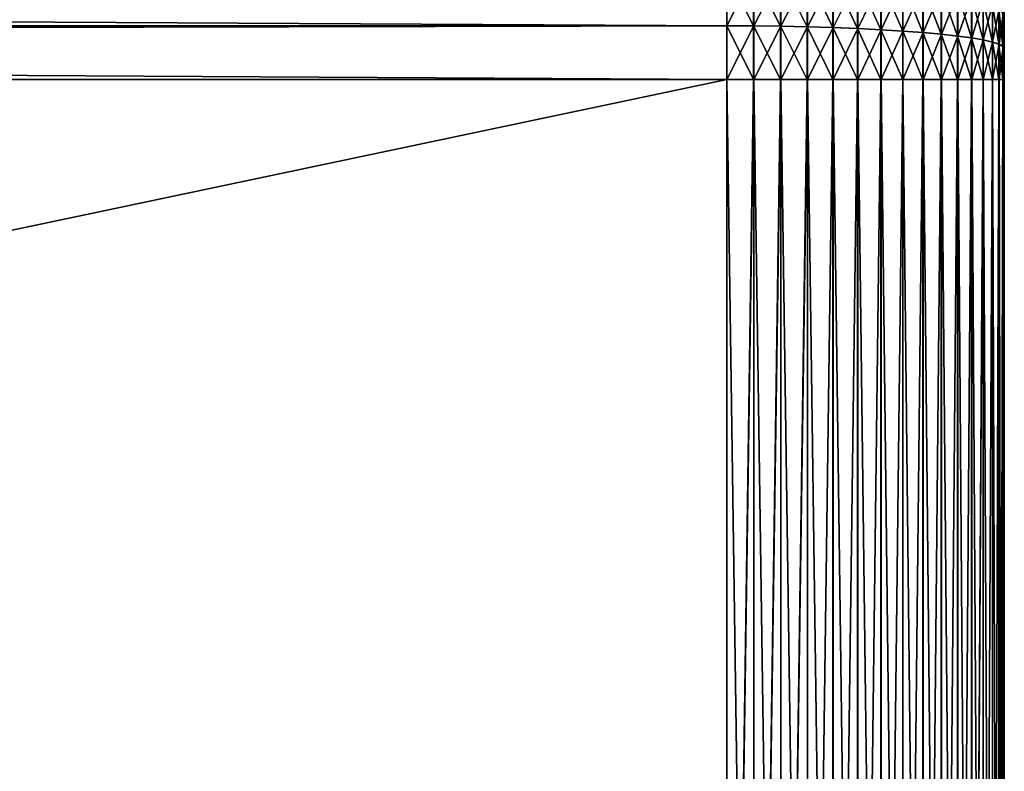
# Model space of a CAD drawing. Header units: metres. Extents: x -105 to 105, y -72 to 59.
# Tile 368 of 414: x 84.9 to 92, y 8.56 to 13.98. Entities that reach past the tile are written whole.
import ezdxf

# ---------------------------------------------------------------- set-up
doc = ezdxf.new("R2010")
doc.units = ezdxf.units.M
doc.layers.add('solid_509431_AD150_SW0001', color=7, linetype='CONTINUOUS')

msp = doc.modelspace()

# ---------------------------------------------------------------- linework, layer by layer
at = {"layer": 'solid_509431_AD150_SW0001'}
for points in [[(90, 14.323594, 16.685898), (-90, 14.323594, 16.685898), (-90, 13.938123, 16.733948)], [(90, 13.938123, 16.733948), (90, 14.323594, 16.685898), (-90, 13.938123, 16.733948)], [(25.726921, 14.290972, -16.69124), (90, 14.322836, -16.686026), (90, 13.937569, -16.733994)], [(25.726921, 13.938227, -16.733948), (25.726921, 14.290972, -16.69124), (90, 13.937569, -16.733994)], [(90.196037, 14.322009, 16.676399), (90, 14.323594, 16.685898), (90, 13.938123, 16.733948)], [(90.193298, 13.937112, -16.724569), (90, 13.937569, -16.733994), (90, 14.322836, -16.686026)], [(90.193298, 13.937112, -16.724569), (90, 14.322836, -16.686026), (90.193298, 14.322021, -16.676603)], [(90.196037, 14.322009, 16.676399), (90, 13.938123, 16.733948), (90.196037, 13.937327, 16.72435)], [(90.193298, 14.322021, -16.676603), (90.38768, 14.317319, -16.648424), (90.38768, 13.934753, -16.696098)], [(90.193298, 13.937112, -16.724569), (90.193298, 14.322021, -16.676603), (90.38768, 13.934753, -16.696098)], [(90.196037, 14.322009, 16.676399), (90.196037, 13.937327, 16.72435), (90.390373, 14.317263, 16.647955)], [(90.196037, 13.937327, 16.72435), (90.390373, 13.934946, 16.69561), (90.390373, 14.317263, 16.647955)], [(90.38768, 14.317319, -16.648424), (90.578316, 14.309501, -16.601568), (90.578316, 13.930834, -16.648756)], [(90.38768, 13.934753, -16.696098), (90.38768, 14.317319, -16.648424), (90.578316, 13.930834, -16.648756)], [(90.390373, 14.317263, 16.647955), (90.390373, 13.934946, 16.69561), (90.580948, 14.309401, 16.600842)], [(90.390373, 13.934946, 16.69561), (90.580948, 13.931002, 16.648008), (90.580948, 14.309401, 16.600842)], [(90.578316, 14.309501, -16.601568), (90.763374, 14.298641, -16.536489), (90.763374, 13.925388, -16.583004)], [(90.578316, 13.930834, -16.648756), (90.578316, 14.309501, -16.601568), (90.763374, 13.925388, -16.583004)], [(90.580948, 14.309401, 16.600842), (90.580948, 13.931002, 16.648008), (90.765907, 14.298499, 16.535511)], [(90.580948, 13.931002, 16.648008), (90.765907, 13.925532, 16.582001), (90.765907, 14.298499, 16.535511)], [(90.763374, 14.298641, -16.536489), (90.941063, 14.284846, -16.453817), (90.941063, 13.918471, -16.499474)], [(90.763374, 13.925388, -16.583004), (90.763374, 14.298641, -16.536489), (90.941063, 13.918471, -16.499474)], [(90.765907, 14.298499, 16.535511), (90.765907, 13.925532, 16.582001), (90.943489, 14.284663, 16.452597)], [(90.765907, 13.925532, 16.582001), (90.943489, 13.918591, 16.498228), (90.943489, 14.284663, 16.452597)], [(90.941063, 14.284846, -16.453817), (91.109673, 14.268248, -16.354347), (91.109673, 13.910149, -16.398972)], [(90.941063, 13.918471, -16.499474), (90.941063, 14.284846, -16.453817), (91.109673, 13.910149, -16.398972)], [(90.943489, 14.284663, 16.452597), (90.943489, 13.918591, 16.498228), (91.111954, 14.268026, 16.352896)], [(90.943489, 13.918591, 16.498228), (91.111954, 13.910244, 16.397493), (91.111954, 14.268026, 16.352896)], [(91.109673, 14.268248, -16.354347), (91.26757, 14.249007, -16.239038), (91.26757, 13.9005, -16.282469)], [(91.109673, 13.910149, -16.398972), (91.109673, 14.268248, -16.354347), (91.26757, 13.9005, -16.282469)], [(91.111954, 14.268026, 16.352896), (91.111954, 13.910244, 16.397493), (91.269699, 14.248749, 16.237373)], [(91.111954, 13.910244, 16.397493), (91.269699, 13.900572, 16.280773), (91.269699, 14.248749, 16.237373)], [(91.26757, 14.249007, -16.239038), (91.413239, 14.227309, -16.109007), (91.413239, 13.889621, -16.151089)], [(91.26757, 13.9005, -16.282469), (91.26757, 14.249007, -16.239038), (91.413239, 13.889621, -16.151089)], [(91.269699, 14.248749, 16.237373), (91.269699, 13.900572, 16.280773), (91.415184, 14.227017, 16.107141)], [(91.269699, 13.900572, 16.280773), (91.415184, 13.889668, 16.149193), (91.415184, 14.227017, 16.107141)], [(91.413239, 14.227309, -16.109007), (91.545273, 14.203363, -15.965505), (91.545273, 13.877614, -16.006098)], [(91.413239, 13.889621, -16.151089), (91.413239, 14.227309, -16.109007), (91.545273, 13.877614, -16.006098)], [(91.415184, 14.227017, 16.107141), (91.415184, 13.889668, 16.149193), (91.54702, 14.203041, 15.963459)], [(91.415184, 13.889668, 16.149193), (91.54702, 13.87764, 16.004021), (91.54702, 14.203041, 15.963459)], [(91.545273, 14.203363, -15.965505), (91.662392, 14.177402, -15.809916), (91.662392, 13.864595, -15.848897)], [(91.545273, 13.877614, -16.006098), (91.545273, 14.203363, -15.965505), (91.662392, 13.864595, -15.848897)], [(91.54702, 14.203041, 15.963459), (91.54702, 13.87764, 16.004021), (91.663918, 14.177052, 15.807712)], [(91.54702, 13.87764, 16.004021), (91.663918, 13.8646, 15.846659), (91.663918, 14.177052, 15.807712)], [(91.662392, 14.177402, -15.809916), (91.763474, 14.149673, -15.643746), (91.763474, 13.850692, -15.681004)], [(91.662392, 13.864595, -15.848897), (91.662392, 14.177402, -15.809916), (91.763474, 13.850692, -15.681004)], [(91.663918, 14.177052, 15.807712), (91.663918, 13.8646, 15.846659), (91.764771, 14.149299, 15.641402)], [(91.663918, 13.8646, 15.846659), (91.764771, 13.850677, 15.678625), (91.764771, 14.149299, 15.641402)], [(91.763474, 14.149673, -15.643746), (91.847534, 14.120447, -15.468595), (91.847534, 13.836037, -15.504036)], [(91.763474, 13.850692, -15.681004), (91.763474, 14.149673, -15.643746), (91.847534, 13.836037, -15.504036)], [(91.764771, 14.149299, 15.641402), (91.764771, 13.850677, 15.678625), (91.848587, 14.120052, 15.466135)], [(91.764771, 13.850677, 15.678625), (91.848587, 13.836003, 15.501542), (91.848587, 14.120052, 15.466135)], [(91.847534, 14.120447, -15.468595), (91.913765, 14.090004, -15.286154), (91.913765, 13.820772, -15.319703)], [(91.847534, 13.836037, -15.504036), (91.847534, 14.120447, -15.468595), (91.913765, 13.820772, -15.319703)], [(91.848587, 14.120052, 15.466135), (91.848587, 13.836003, 15.501542), (91.914566, 14.089593, 15.283603)], [(91.848587, 13.836003, 15.501542), (91.914566, 13.820721, 15.317117), (91.914566, 14.089593, 15.283603)], [(91.913765, 14.090004, -15.286154), (91.961533, 14.058638, -15.098183), (91.961533, 13.805044, -15.129784)], [(91.913765, 13.820772, -15.319703), (91.913765, 14.090004, -15.286154), (91.961533, 13.805044, -15.129784)], [(91.914566, 14.089593, 15.283603), (91.914566, 13.820721, 15.317117), (91.962067, 14.058215, 15.095565)], [(91.914566, 13.820721, 15.317117), (91.962067, 13.804978, 15.127131), (91.962067, 14.058215, 15.095565)], [(91.961533, 14.058638, -15.098183), (91.990372, 14.026652, -14.906497), (91.990372, 13.789006, -14.93611)], [(91.961533, 13.805044, -15.129784), (91.961533, 14.058638, -15.098183), (91.990372, 13.789006, -14.93611)], [(91.962067, 14.058215, 15.095565), (91.962067, 13.804978, 15.127131), (91.990639, 14.026221, 14.903837)], [(91.962067, 13.804978, 15.127131), (91.990639, 13.788927, 14.933416), (91.990639, 14.026221, 14.903837)], [(91.990372, 14.026652, -14.906497), (92, 14.041201, -14.704915), (92, 13.918567, -14.724673)], [(91.990372, 14.026652, -14.906497), (92, 13.918567, -14.724673), (92, 13.795615, -14.738757)], [(91.990372, 13.789006, -14.93611), (91.990372, 14.026652, -14.906497), (92, 13.795615, -14.738757)], [(91.990639, 14.026221, 14.903837), (92, 13.917787, 14.724831), (92, 14.040304, 14.705111)], [(91.990639, 14.026221, 14.903837), (91.990639, 13.788927, 14.933416), (92, 13.917787, 14.724831)], [(92, 13.918567, -14.724673), (92, 14.041201, -14.704915), (92, 14.040304, 14.705111)], [(92, 13.918567, -14.724673), (92, 14.040304, 14.705111), (92, 13.917787, 14.724831)], [(90, 13.938123, 16.733948), (-90, 13.55, 16.75), (90, 13.55, 16.75)], [(90, 13.938123, 16.733948), (-90, 13.938123, 16.733948), (-90, 13.55, 16.75)], [(25.726921, 13.91796, -16.735582), (25.726921, 13.938227, -16.733948), (90, 13.937569, -16.733994)], [(25.726921, 13.91796, -16.735582), (90, 13.937569, -16.733994), (90, 13.550002, -16.75)], [(57.784313, 13.550066, -16.75), (25.726921, 13.91796, -16.735582), (90, 13.550002, -16.75)], [(90.196037, 13.937327, 16.72435), (90, 13.938123, 16.733948), (90, 13.55, 16.75)], [(90.193298, 13.550002, -16.740637), (90, 13.550002, -16.75), (90, 13.937569, -16.733994)], [(90.193298, 13.550002, -16.740637), (90, 13.937569, -16.733994), (90.193298, 13.937112, -16.724569)], [(90.196037, 13.937327, 16.72435), (90, 13.55, 16.75), (90.196037, 13.55, 16.74037)], [(90.193298, 13.937112, -16.724569), (90.38768, 13.934753, -16.696098), (90.38768, 13.550002, -16.712067)], [(90.196037, 13.550002, -16.74037), (90.193298, 13.937112, -16.724569), (90.38768, 13.550002, -16.712067)], [(90.196037, 13.550002, -16.74037), (90.193298, 13.550002, -16.740637), (90.193298, 13.937112, -16.724569)], [(90.196037, 13.937327, 16.72435), (90.196037, 13.55, 16.74037), (90.390373, 13.934946, 16.69561)], [(90.390373, 13.934946, 16.69561), (90.196037, 13.55, 16.74037), (90.390373, 13.55, 16.711533)], [(90.38768, 13.934753, -16.696098), (90.578316, 13.930834, -16.648756), (90.578316, 13.550002, -16.664564)], [(90.390182, 13.550002, -16.711571), (90.38768, 13.934753, -16.696098), (90.578316, 13.550002, -16.664564)], [(90.390182, 13.550002, -16.711571), (90.38768, 13.550002, -16.712067), (90.38768, 13.934753, -16.696098)], [(90.390373, 13.934946, 16.69561), (90.390373, 13.55, 16.711533), (90.580948, 13.931002, 16.648008)], [(90.580948, 13.931002, 16.648008), (90.390373, 13.55, 16.711533), (90.580948, 13.55, 16.663767)], [(90.578316, 13.930834, -16.648756), (90.763374, 13.925388, -16.583004), (90.763374, 13.550002, -16.598585)], [(90.580566, 13.550002, -16.663881), (90.578316, 13.930834, -16.648756), (90.763374, 13.550002, -16.598585)], [(90.580566, 13.550002, -16.663881), (90.578316, 13.550002, -16.664564), (90.578316, 13.930834, -16.648756)], [(90.580948, 13.931002, 16.648008), (90.580948, 13.55, 16.663767), (90.765907, 13.925532, 16.582001)], [(90.765907, 13.925532, 16.582001), (90.580948, 13.55, 16.663767), (90.765907, 13.55, 16.597534)], [(90.763374, 13.925388, -16.583004), (90.941063, 13.918471, -16.499474), (90.941063, 13.550002, -16.514767)], [(90.765366, 13.550002, -16.597759), (90.763374, 13.925388, -16.583004), (90.941063, 13.550002, -16.514767)], [(90.765366, 13.550002, -16.597759), (90.763374, 13.550002, -16.598585), (90.763374, 13.925388, -16.583004)], [(90.765907, 13.925532, 16.582001), (90.765907, 13.55, 16.597534), (90.943489, 13.918591, 16.498228)], [(90.943489, 13.918591, 16.498228), (90.765907, 13.55, 16.597534), (90.943489, 13.55, 16.513472)], [(90.941063, 13.918471, -16.499474), (91.109673, 13.910149, -16.398972), (91.109673, 13.550002, -16.413919)], [(90.942795, 13.550002, -16.513842), (90.941063, 13.918471, -16.499474), (91.109673, 13.550002, -16.413919)], [(90.942795, 13.550002, -16.513842), (90.941063, 13.550002, -16.514767), (90.941063, 13.918471, -16.499474)], [(90.943489, 13.918591, 16.498228), (90.943489, 13.55, 16.513472), (91.111954, 13.910244, 16.397493)], [(91.111954, 13.910244, 16.397493), (90.943489, 13.55, 16.513472), (91.111954, 13.55, 16.412394)], [(91.109673, 13.910149, -16.398972), (91.26757, 13.9005, -16.282469), (91.26757, 13.550002, -16.297016)], [(91.109673, 13.550002, -16.413919), (91.109673, 13.910149, -16.398972), (91.26757, 13.550002, -16.297016)], [(91.111954, 13.910244, 16.397493), (91.111954, 13.55, 16.412394), (91.269699, 13.900572, 16.280773)], [(91.990639, 13.788927, 14.933416), (92, 13.79503, 14.738855), (92, 13.917787, 14.724831)], [(92, 13.795615, -14.738757), (92, 13.918567, -14.724673), (92, 13.917787, 14.724831)], [(92, 13.795615, -14.738757), (92, 13.917787, 14.724831), (92, 13.79503, 14.738855)], [(91.269699, 13.900572, 16.280773), (91.111954, 13.55, 16.412394), (91.269699, 13.55, 16.295273)], [(91.26757, 13.9005, -16.282469), (91.413239, 13.889621, -16.151089), (91.413239, 13.550002, -16.165186)], [(91.26757, 13.550002, -16.297016), (91.26757, 13.9005, -16.282469), (91.413239, 13.550002, -16.165186)], [(91.269699, 13.900572, 16.280773), (91.269699, 13.55, 16.295273), (91.415184, 13.889668, 16.149193)], [(91.415184, 13.889668, 16.149193), (91.269699, 13.55, 16.295273), (91.415184, 13.55, 16.16324)], [(91.413239, 13.889621, -16.151089), (91.545273, 13.877614, -16.006098), (91.545273, 13.550002, -16.019697)], [(91.413239, 13.550002, -16.165186), (91.413239, 13.889621, -16.151089), (91.545273, 13.550002, -16.019697)], [(91.415184, 13.889668, 16.149193), (91.415184, 13.55, 16.16324), (91.54702, 13.87764, 16.004021)], [(91.54702, 13.87764, 16.004021), (91.415184, 13.55, 16.16324), (91.54702, 13.55, 16.017572)], [(91.545273, 13.877614, -16.006098), (91.662392, 13.864595, -15.848897), (91.662392, 13.550002, -15.861957)], [(91.545273, 13.550002, -16.019697), (91.545273, 13.877614, -16.006098), (91.662392, 13.550002, -15.861957)], [(91.54702, 13.87764, 16.004021), (91.54702, 13.55, 16.017572), (91.663918, 13.8646, 15.846659)], [(91.663918, 13.8646, 15.846659), (91.54702, 13.55, 16.017572), (91.663918, 13.55, 15.859671)], [(91.662392, 13.864595, -15.848897), (91.763474, 13.850692, -15.681004), (91.763474, 13.550002, -15.693486)], [(91.662392, 13.550002, -15.861957), (91.662392, 13.864595, -15.848897), (91.763474, 13.550002, -15.693486)], [(91.663918, 13.8646, 15.846659), (91.663918, 13.55, 15.859671), (91.764771, 13.850677, 15.678625)], [(91.764771, 13.850677, 15.678625), (91.663918, 13.55, 15.859671), (91.76384, 13.55, 15.692794)], [(91.763474, 13.850692, -15.681004), (91.847534, 13.836037, -15.504036), (91.847534, 13.550002, -15.515911)], [(91.763474, 13.550002, -15.693486), (91.763474, 13.850692, -15.681004), (91.847534, 13.550002, -15.515911)], [(91.764771, 13.850677, 15.678625), (91.76384, 13.55, 15.692794), (91.764771, 13.55, 15.691061)], [(91.764771, 13.850677, 15.678625), (91.764771, 13.55, 15.691061), (91.848587, 13.836003, 15.501542)], [(91.848587, 13.836003, 15.501542), (91.764771, 13.55, 15.691061), (91.847755, 13.55, 15.515367)], [(91.847534, 13.836037, -15.504036), (91.913765, 13.820772, -15.319703), (91.913765, 13.550002, -15.330945)], [(91.847534, 13.550002, -15.515911), (91.847534, 13.836037, -15.504036), (91.913765, 13.550002, -15.330945)], [(91.848587, 13.836003, 15.501542), (91.847755, 13.55, 15.515367), (91.848587, 13.55, 15.513371)], [(91.848587, 13.836003, 15.501542), (91.848587, 13.55, 15.513371), (91.914566, 13.820721, 15.317117)], [(91.914566, 13.820721, 15.317117), (91.848587, 13.55, 15.513371), (91.913879, 13.55, 15.330569)], [(91.913765, 13.820772, -15.319703), (91.961533, 13.805044, -15.129784), (91.961533, 13.550002, -15.140373)], [(91.913765, 13.550002, -15.330945), (91.913765, 13.820772, -15.319703), (91.961533, 13.550002, -15.140373)], [(91.914566, 13.820721, 15.317117), (91.913879, 13.55, 15.330569), (91.914566, 13.55, 15.328314)], [(91.914566, 13.820721, 15.317117), (91.914566, 13.55, 15.328314), (91.962067, 13.804978, 15.127131)], [(91.962067, 13.804978, 15.127131), (91.914566, 13.55, 15.328314), (91.961571, 13.55, 15.140181)], [(91.961533, 13.805044, -15.129784), (91.990372, 13.789006, -14.93611), (91.990372, 13.550002, -14.946034)], [(91.961533, 13.550002, -15.140373), (91.961533, 13.805044, -15.129784), (91.990372, 13.550002, -14.946034)], [(91.962067, 13.804978, 15.127131), (91.961571, 13.55, 15.140181), (91.962067, 13.55, 15.137677)], [(91.962067, 13.804978, 15.127131), (91.962067, 13.55, 15.137677), (91.990639, 13.788927, 14.933416)], [(91.990639, 13.788927, 14.933416), (91.962067, 13.55, 15.137677), (91.990372, 13.55, 14.946034)], [(91.990372, 13.789006, -14.93611), (92, 13.795615, -14.738757), (92, 13.672693, -14.747194)], [(91.990372, 13.789006, -14.93611), (92, 13.672693, -14.747194), (92, 13.550002, -14.75)], [(91.990372, 13.550002, -14.946034), (91.990372, 13.789006, -14.93611), (92, 13.550002, -14.75)], [(91.990639, 13.788927, 14.933416), (91.990372, 13.55, 14.946034), (91.990639, 13.55, 14.943298)], [(91.990639, 13.788927, 14.933416), (92, 13.672369, 14.747235), (92, 13.79503, 14.738855)], [(91.990639, 13.788927, 14.933416), (91.990639, 13.55, 14.943298), (92, 13.672369, 14.747235)], [(92, 13.672693, -14.747194), (92, 13.795615, -14.738757), (92, 13.79503, 14.738855)], [(92, 13.672693, -14.747194), (92, 13.79503, 14.738855), (92, 13.672369, 14.747235)], [(91.990639, 13.55, 14.943298), (92, 13.55, 14.75), (92, 13.672369, 14.747235)], [(92, 13.672693, -14.747194), (92, 13.672369, 14.747235), (92, 13.55, 14.75)], [(92, 13.550002, -14.75), (92, 13.672693, -14.747194), (92, 13.55, 14.75)], [(90, 0, 16.75), (90, 13.55, 16.75), (-90, 13.55, 16.75)], [(48.007751, 0, 16.75), (90, 0, 16.75), (-90, 13.55, 16.75)], [(25.726921, 0, -16.75), (57.784313, 13.550066, -16.75), (90, 13.550002, -16.75)], [(25.726921, 0, -16.75), (90, 13.550002, -16.75), (90, 0, -16.75)], [(90, 0, -16.75), (90, 13.550002, -16.75), (90.193298, 13.550002, -16.740637)], [(90, 0, -16.75), (90.193298, 13.550002, -16.740637), (90.196037, 13.550002, -16.74037)], [(90.196037, 0, -16.74037), (90, 0, -16.75), (90.196037, 13.550002, -16.74037)], [(90.196037, 0, 16.74037), (90, 13.55, 16.75), (90, 0, 16.75)], [(90.196037, 13.55, 16.74037), (90, 13.55, 16.75), (90.196037, 0, 16.74037)], [(90.196037, 0, -16.74037), (90.38768, 13.550002, -16.712067), (90.390182, 13.550002, -16.711571)], [(90.196037, 0, -16.74037), (90.196037, 13.550002, -16.74037), (90.38768, 13.550002, -16.712067)], [(90.390373, 0, -16.711533), (90.196037, 0, -16.74037), (90.390182, 13.550002, -16.711571)], [(90.196037, 13.55, 16.74037), (90.196037, 0, 16.74037), (90.390373, 0, 16.711533)], [(90.390373, 13.55, 16.711533), (90.196037, 13.55, 16.74037), (90.390373, 0, 16.711533)], [(90.390373, 0, -16.711533), (90.390182, 13.550002, -16.711571), (90.578316, 13.550002, -16.664564)], [(90.390373, 0, -16.711533), (90.578316, 13.550002, -16.664564), (90.580566, 13.550002, -16.663881)], [(90.580948, 0, -16.663767), (90.390373, 0, -16.711533), (90.580566, 13.550002, -16.663881)], [(90.390373, 13.55, 16.711533), (90.390373, 0, 16.711533), (90.580948, 0, 16.663767)], [(90.580948, 13.55, 16.663767), (90.390373, 13.55, 16.711533), (90.580948, 0, 16.663767)], [(90.580948, 0, -16.663767), (90.580566, 13.550002, -16.663881), (90.763374, 13.550002, -16.598585)], [(90.580948, 0, -16.663767), (90.763374, 13.550002, -16.598585), (90.765366, 13.550002, -16.597759)], [(90.765907, 0, -16.597534), (90.580948, 0, -16.663767), (90.765366, 13.550002, -16.597759)], [(90.580948, 13.55, 16.663767), (90.580948, 0, 16.663767), (90.765907, 0, 16.597534)], [(90.765907, 13.55, 16.597534), (90.580948, 13.55, 16.663767), (90.765907, 0, 16.597534)], [(90.765907, 0, -16.597534), (90.765366, 13.550002, -16.597759), (90.941063, 13.550002, -16.514767)], [(90.765907, 0, -16.597534), (90.941063, 13.550002, -16.514767), (90.942795, 13.550002, -16.513842)], [(90.943489, 0, -16.513472), (90.765907, 0, -16.597534), (90.942795, 13.550002, -16.513842)], [(90.765907, 13.55, 16.597534), (90.765907, 0, 16.597534), (90.943489, 0, 16.513472)], [(90.943489, 13.55, 16.513472), (90.765907, 13.55, 16.597534), (90.943489, 0, 16.513472)], [(90.943489, 0, -16.513472), (90.942795, 13.550002, -16.513842), (91.109673, 13.550002, -16.413919)], [(91.111954, 0, -16.412394), (90.943489, 0, -16.513472), (91.109673, 13.550002, -16.413919)], [(90.943489, 13.55, 16.513472), (90.943489, 0, 16.513472), (91.111954, 0, 16.412394)], [(91.111954, 13.55, 16.412394), (90.943489, 13.55, 16.513472), (91.111954, 0, 16.412394)], [(91.111954, 0, -16.412394), (91.109673, 13.550002, -16.413919), (91.26757, 13.550002, -16.297016)], [(91.269699, 0, -16.295273), (91.111954, 0, -16.412394), (91.26757, 13.550002, -16.297016)], [(91.111954, 13.55, 16.412394), (91.111954, 0, 16.412394), (91.269699, 0, 16.295273)], [(91.269699, 13.55, 16.295273), (91.111954, 13.55, 16.412394), (91.269699, 0, 16.295273)], [(91.269699, 0, -16.295273), (91.26757, 13.550002, -16.297016), (91.413239, 13.550002, -16.165186)], [(91.415184, 0, -16.16324), (91.269699, 0, -16.295273), (91.413239, 13.550002, -16.165186)], [(91.269699, 13.55, 16.295273), (91.269699, 0, 16.295273), (91.415184, 0, 16.16324)], [(91.415184, 13.55, 16.16324), (91.269699, 13.55, 16.295273), (91.415184, 0, 16.16324)], [(91.415184, 0, -16.16324), (91.413239, 13.550002, -16.165186), (91.545273, 13.550002, -16.019697)], [(91.54702, 0, -16.017572), (91.415184, 0, -16.16324), (91.545273, 13.550002, -16.019697)], [(91.415184, 13.55, 16.16324), (91.415184, 0, 16.16324), (91.54702, 0, 16.017572)], [(91.54702, 13.55, 16.017572), (91.415184, 13.55, 16.16324), (91.54702, 0, 16.017572)], [(91.54702, 0, -16.017572), (91.545273, 13.550002, -16.019697), (91.662392, 13.550002, -15.861957)], [(91.663918, 0, -15.859671), (91.54702, 0, -16.017572), (91.662392, 13.550002, -15.861957)], [(91.54702, 13.55, 16.017572), (91.54702, 0, 16.017572), (91.663918, 0, 15.859671)], [(91.663918, 13.55, 15.859671), (91.54702, 13.55, 16.017572), (91.663918, 0, 15.859671)], [(91.663918, 0, -15.859671), (91.662392, 13.550002, -15.861957), (91.763474, 13.550002, -15.693486)], [(91.76384, 0, -15.692794), (91.663918, 0, -15.859671), (91.763474, 13.550002, -15.693486)], [(91.663918, 13.55, 15.859671), (91.663918, 0, 15.859671), (91.76384, 0, 15.692794)], [(91.76384, 13.55, 15.692794), (91.663918, 13.55, 15.859671), (91.76384, 0, 15.692794)], [(91.76384, 0, -15.692794), (91.763474, 13.550002, -15.693486), (91.847534, 13.550002, -15.515911)], [(91.764771, 0, -15.691061), (91.76384, 0, -15.692794), (91.847534, 13.550002, -15.515911)], [(91.76384, 13.55, 15.692794), (91.76384, 0, 15.692794), (91.764771, 0, 15.691061)], [(91.764771, 13.55, 15.691061), (91.76384, 13.55, 15.692794), (91.764771, 0, 15.691061)], [(91.847755, 0, -15.515367), (91.764771, 0, -15.691061), (91.847534, 13.550002, -15.515911)], [(91.764771, 13.55, 15.691061), (91.764771, 0, 15.691061), (91.847755, 0, 15.515367)], [(91.847755, 13.55, 15.515367), (91.764771, 13.55, 15.691061), (91.847755, 0, 15.515367)], [(91.847755, 0, -15.515367), (91.847534, 13.550002, -15.515911), (91.913765, 13.550002, -15.330945)], [(91.848587, 0, -15.513371), (91.847755, 0, -15.515367), (91.913765, 13.550002, -15.330945)], [(91.847755, 13.55, 15.515367), (91.847755, 0, 15.515367), (91.848587, 0, 15.513371)], [(91.848587, 13.55, 15.513371), (91.847755, 13.55, 15.515367), (91.848587, 0, 15.513371)], [(91.913879, 0, -15.330569), (91.848587, 0, -15.513371), (91.913765, 13.550002, -15.330945)], [(91.848587, 13.55, 15.513371), (91.848587, 0, 15.513371), (91.913879, 0, 15.330569)], [(91.913879, 13.55, 15.330569), (91.848587, 13.55, 15.513371), (91.913879, 0, 15.330569)], [(91.913879, 0, -15.330569), (91.913765, 13.550002, -15.330945), (91.961533, 13.550002, -15.140373)], [(91.914566, 0, -15.328314), (91.913879, 0, -15.330569), (91.961533, 13.550002, -15.140373)], [(91.913879, 13.55, 15.330569), (91.913879, 0, 15.330569), (91.914566, 0, 15.328314)], [(91.914566, 13.55, 15.328314), (91.913879, 13.55, 15.330569), (91.914566, 0, 15.328314)], [(91.961571, 0, -15.140181), (91.914566, 0, -15.328314), (91.961533, 13.550002, -15.140373)], [(91.914566, 13.55, 15.328314), (91.914566, 0, 15.328314), (91.961571, 0, 15.140181)], [(91.961571, 13.55, 15.140181), (91.914566, 13.55, 15.328314), (91.961571, 0, 15.140181)], [(91.961571, 0, -15.140181), (91.961533, 13.550002, -15.140373), (91.990372, 13.550002, -14.946034)], [(91.962067, 0, -15.137677), (91.961571, 0, -15.140181), (91.990372, 13.550002, -14.946034)], [(91.961571, 13.55, 15.140181), (91.961571, 0, 15.140181), (91.962067, 0, 15.137677)], [(91.962067, 13.55, 15.137677), (91.961571, 13.55, 15.140181), (91.962067, 0, 15.137677)], [(91.990372, 0, -14.946034), (91.962067, 0, -15.137677), (91.990372, 13.550002, -14.946034)], [(91.962067, 13.55, 15.137677), (91.962067, 0, 15.137677), (91.990372, 0, 14.946034)], [(91.990372, 13.55, 14.946034), (91.962067, 13.55, 15.137677), (91.990372, 0, 14.946034)], [(91.990372, 0, -14.946034), (91.990372, 13.550002, -14.946034), (92, 13.550002, -14.75)], [(91.990639, 0, -14.943298), (91.990372, 0, -14.946034), (92, 13.550002, -14.75)], [(91.990372, 13.55, 14.946034), (91.990372, 0, 14.946034), (91.990639, 0, 14.943298)], [(91.990639, 13.55, 14.943298), (91.990372, 13.55, 14.946034), (91.990639, 0, 14.943298)], [(91.990639, 0, -14.943298), (92, 13.550002, -14.75), (92, 0, -14.75)], [(91.990639, 13.55, 14.943298), (92, 0, 14.75), (92, 13.55, 14.75)], [(91.990639, 13.55, 14.943298), (91.990639, 0, 14.943298), (92, 0, 14.75)], [(92, 0, 14.75), (92, 13.550002, -14.75), (92, 13.55, 14.75)], [(92, 0, 14.75), (92, 0, -14.75), (92, 13.550002, -14.75)]]:
    msp.add_3dface(points, dxfattribs=at)

doc.saveas('drawing.dxf')
